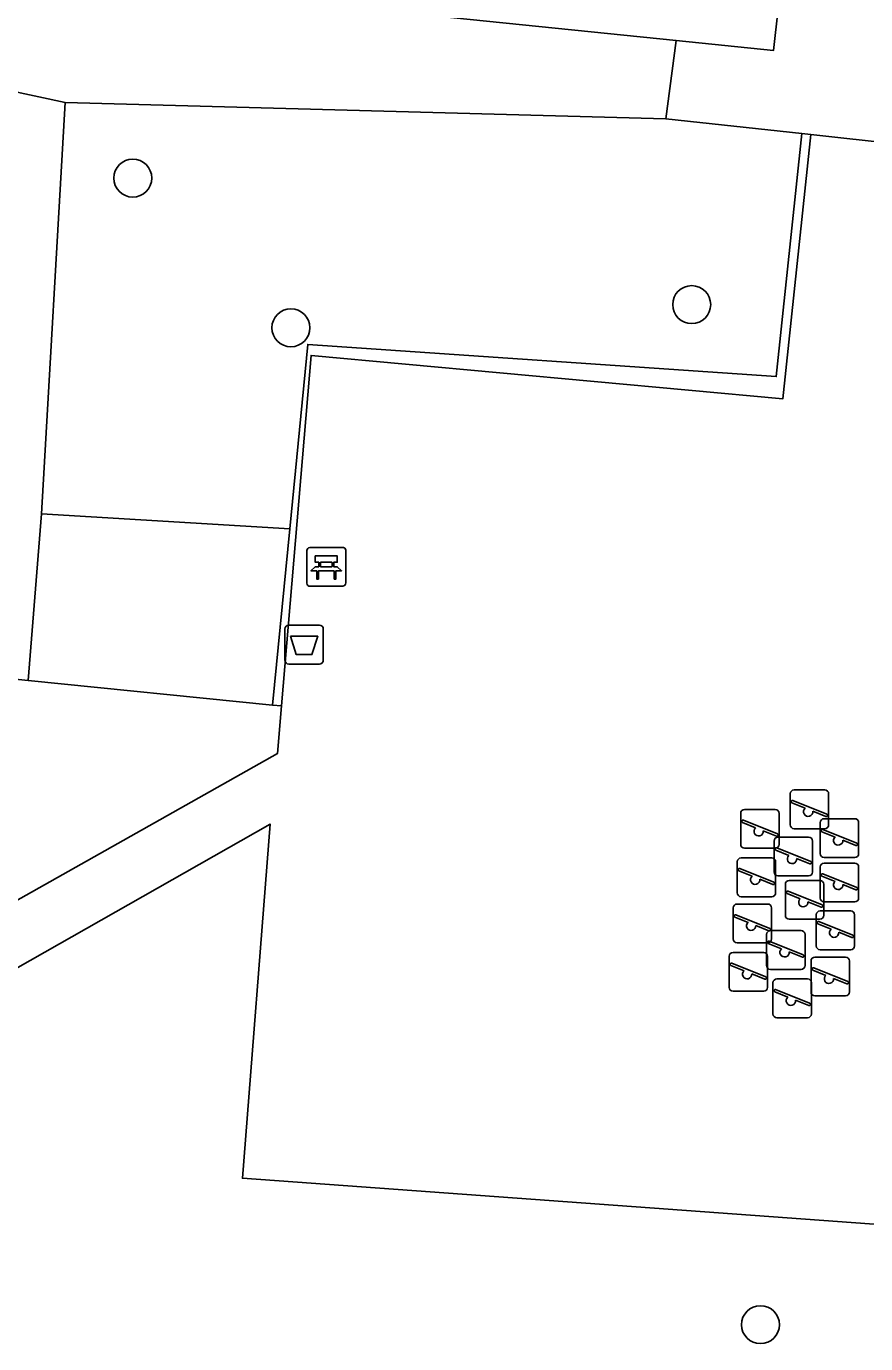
# Model space of a CAD drawing. Extents: x 162026 to 163499, y 387297 to 388169.
# Drawn here: x 162124.61 to 162146.24, y 387713.06 to 387747.01 of the extents above; entities that cross this region are included whole.
import ezdxf

# ---------------------------------------------------------------- set-up
doc = ezdxf.new("R2010")
doc.units = 0
for name, color, linetype in [('IMGEO_Afvalbak', 7, 'Continuous'), ('IMGEO_Bank', 7, 'Continuous'), ('IMGEO_Boom', 7, 'Continuous'), ('IMGEO_Groenvoorziening', 7, 'Continuous'), ('IMGEO_Haag', 7, 'Continuous'), ('IMGEO_Pand', 7, 'Continuous'), ('IMGEO_Speelvoorziening', 7, 'Continuous'), ('IMGEO_Voetpad_open', 7, 'Continuous')]:
    doc.layers.add(name, color=color, linetype=linetype)

msp = doc.modelspace()

# ---------------------------------------------------------------- linework, layer by layer
at = {"layer": 'IMGEO_Afvalbak'}
for p, q in [((162131.273, 387730.676), (162131.273, 387731.476)), ((162131.273, 387731.476), (162131.273, 387730.676)), ((162131.373, 387731.576), (162132.163, 387731.576)), ((162132.163, 387731.576), (162131.373, 387731.576)), ((162132.263, 387731.476), (162132.263, 387730.676)), ((162132.263, 387730.676), (162132.263, 387731.476)), ((162132.163, 387730.576), (162131.373, 387730.576)), ((162131.373, 387730.576), (162132.163, 387730.576))]:
    msp.add_line(p, q, dxfattribs=at)
msp.add_lwpolyline([(162131.416, 387731.29), (162132.12, 387731.29), (162131.971, 387730.82), (162131.565, 387730.82), (162131.416, 387731.29)], dxfattribs=at)
for centre, start, end in [((162131.373, 387731.476), 90, 180), ((162131.373, 387731.476), 90, 180), ((162132.163, 387731.476), 0, 90), ((162132.163, 387731.476), 360, 90), ((162131.373, 387730.676), 180, 270), ((162131.373, 387730.676), 180, 270), ((162132.163, 387730.676), 270, 0), ((162132.163, 387730.676), 270, 0)]:
    msp.add_arc(centre, 0.1, start, end, dxfattribs=at)
at = {"layer": 'IMGEO_Bank'}
for p, q in [((162131.84, 387732.656), (162131.84, 387733.497)), ((162131.84, 387733.497), (162131.84, 387732.656)), ((162131.915, 387733.581), (162132.756, 387733.581)), ((162132.756, 387733.581), (162131.915, 387733.581)), ((162132.84, 387733.506), (162132.84, 387732.665)), ((162132.84, 387732.665), (162132.84, 387733.506)), ((162132.149, 387733.087), (162132.149, 387733.193)), ((162132.193, 387733.193), (162132.193, 387733.087)), ((162132.481, 387733.199), (162132.199, 387733.199)), ((162132.199, 387733.081), (162132.481, 387733.081)), ((162132.487, 387733.087), (162132.487, 387733.193)), ((162132.531, 387733.193), (162132.531, 387733.087)), ((162132.537, 387732.979), (162132.144, 387732.979)), ((162132.765, 387732.581), (162131.924, 387732.581)), ((162131.924, 387732.581), (162132.765, 387732.581))]:
    msp.add_line(p, q, dxfattribs=at)
for points in [[(162132.087, 387732.979), (162131.945, 387732.979), (162132.057, 387733.081), (162132.143, 387733.081)], [(162132.143, 387733.199), (162132.057, 387733.199), (162132.057, 387733.36), (162132.62, 387733.36), (162132.62, 387733.199), (162132.537, 387733.199)], [(162132.537, 387733.081), (162132.62, 387733.081), (162132.732, 387732.979), (162132.593, 387732.979)], [(162132.137, 387732.972), (162132.137, 387732.765), (162132.094, 387732.765), (162132.094, 387732.972)], [(162132.587, 387732.972), (162132.587, 387732.765), (162132.543, 387732.765), (162132.543, 387732.972)]]:
    msp.add_lwpolyline(points, dxfattribs=at)
for centre, radius, start, end in [((162131.918, 387733.503), 0.0779, 92.4484, 184.2845), ((162131.918, 387733.503), 0.0779, 92.4484, 184.2845), ((162132.762, 387733.503), 0.0779, 2.4484, 94.2845), ((162132.762, 387733.503), 0.0779, 2.4484, 94.2845), ((162132.142, 387733.192), 0.00671, 2.8957, 87.1043), ((162132.142, 387733.088), 0.00671, 272.8957, 357.1043), ((162132.199, 387733.192), 0.00671, 92.8957, 177.1043), ((162132.199, 387733.088), 0.00671, 182.8957, 267.1043), ((162132.481, 387733.192), 0.00671, 2.8957, 87.1043), ((162132.481, 387733.088), 0.00671, 272.8957, 357.1043), ((162132.538, 387733.192), 0.00671, 92.8957, 177.1043), ((162132.538, 387733.088), 0.00671, 182.8957, 267.1043), ((162132.087, 387732.972), 0.00671, 2.8957, 87.1043), ((162132.144, 387732.972), 0.00671, 92.8957, 177.1043), ((162132.536, 387732.972), 0.00671, 2.8957, 87.1043), ((162132.593, 387732.972), 0.00671, 92.8957, 177.1043), ((162131.918, 387732.659), 0.0779, 182.4484, 274.2845), ((162131.918, 387732.659), 0.0779, 182.4484, 274.2845), ((162132.762, 387732.659), 0.0779, 272.4484, 4.2845), ((162132.762, 387732.659), 0.0779, 272.4484, 4.2845)]:
    msp.add_arc(centre, radius, start, end, dxfattribs=at)
at = {"layer": 'IMGEO_Boom'}
for centre in [(162127.352, 387743.097), (162141.757, 387739.837), (162131.428, 387739.24), (162143.529, 387713.552)]:
    msp.add_circle(centre, 0.489, dxfattribs=at)
at = {"layer": 'IMGEO_Groenvoorziening'}
for points in [[(162124.659, 387730.154), (162120.395, 387730.588), (162121.731, 387745.876)], [(162121.731, 387745.876), (162125.613, 387745.046)], [(162125.613, 387745.046), (162124.996, 387734.443)], [(162125.613, 387745.046), (162141.091, 387744.623)], [(162124.996, 387734.443), (162124.659, 387730.154)], [(162124.996, 387734.443), (162131.398, 387734.056)], [(162124.659, 387730.154), (162130.957, 387729.514)]]:
    msp.add_lwpolyline(points, dxfattribs=at)
at = {"layer": 'IMGEO_Haag'}
for points in [[(162144.592, 387744.242), (162143.934, 387737.983), (162131.86, 387738.809), (162131.398, 387734.056)], [(162131.398, 387734.056), (162130.957, 387729.514)], [(162130.957, 387729.514), (162131.182, 387729.497)]]:
    msp.add_lwpolyline(points, dxfattribs=at)
at = {"layer": 'IMGEO_Pand'}
for points in [[(162141.359, 387746.642), (162130.736, 387747.732), (162130.995, 387750), (162134.38, 387779.681), (162122.62, 387781.023), (162126.828, 387818.829)], [(162144.468, 387751.76), (162143.866, 387746.385), (162141.359, 387746.642)]]:
    msp.add_lwpolyline(points, dxfattribs=at)
at = {"layer": 'IMGEO_Speelvoorziening'}
for p, q in [((162144.396, 387727.332), (162145.186, 387727.332)), ((162145.186, 387727.332), (162144.396, 387727.332)), ((162144.296, 387726.432), (162144.296, 387727.232)), ((162144.296, 387727.232), (162144.296, 387726.432)), ((162144.679, 387726.86), (162144.34, 387726.997)), ((162144.365, 387727.057), (162145.241, 387726.704)), ((162145.286, 387727.232), (162145.286, 387726.432)), ((162145.286, 387726.432), (162145.286, 387727.232)), ((162143.019, 387725.927), (162143.019, 387726.727)), ((162143.019, 387726.727), (162143.019, 387725.927)), ((162143.119, 387726.827), (162143.909, 387726.827)), ((162143.909, 387726.827), (162143.119, 387726.827)), ((162144.009, 387726.727), (162144.009, 387725.927)), ((162144.009, 387725.927), (162144.009, 387726.727)), ((162145.217, 387726.644), (162144.877, 387726.781)), ((162143.402, 387726.355), (162143.063, 387726.492)), ((162143.088, 387726.552), (162143.964, 387726.199)), ((162143.94, 387726.139), (162143.6, 387726.276)), ((162145.186, 387726.332), (162144.396, 387726.332)), ((162144.396, 387726.332), (162145.186, 387726.332)), ((162145.069, 387725.69), (162145.069, 387726.49)), ((162145.069, 387726.49), (162145.069, 387725.69)), ((162145.138, 387726.315), (162146.014, 387725.962)), ((162145.169, 387726.59), (162145.959, 387726.59)), ((162145.959, 387726.59), (162145.169, 387726.59)), ((162146.059, 387726.49), (162146.059, 387725.69)), ((162146.059, 387725.69), (162146.059, 387726.49)), ((162143.88, 387725.214), (162143.88, 387726.014)), ((162143.88, 387726.014), (162143.88, 387725.214)), ((162143.98, 387726.114), (162144.77, 387726.114)), ((162144.77, 387726.114), (162143.98, 387726.114)), ((162144.87, 387726.014), (162144.87, 387725.214)), ((162144.87, 387725.214), (162144.87, 387726.014)), ((162145.452, 387726.118), (162145.113, 387726.255)), ((162145.99, 387725.902), (162145.65, 387726.039)), ((162143.909, 387725.827), (162143.119, 387725.827)), ((162143.119, 387725.827), (162143.909, 387725.827)), ((162144.263, 387725.642), (162143.924, 387725.779)), ((162143.949, 387725.839), (162144.825, 387725.486)), ((162142.93, 387724.68), (162142.93, 387725.48)), ((162142.93, 387725.48), (162142.93, 387724.68)), ((162142.999, 387725.305), (162143.875, 387724.952)), ((162143.03, 387725.58), (162143.82, 387725.58)), ((162143.82, 387725.58), (162143.03, 387725.58)), ((162143.92, 387725.48), (162143.92, 387724.68)), ((162143.92, 387724.68), (162143.92, 387725.48)), ((162144.801, 387725.426), (162144.461, 387725.563)), ((162145.069, 387724.546), (162145.069, 387725.346)), ((162145.069, 387725.346), (162145.069, 387724.546)), ((162145.959, 387725.59), (162145.169, 387725.59)), ((162145.169, 387725.59), (162145.959, 387725.59)), ((162145.169, 387725.446), (162145.959, 387725.446)), ((162145.959, 387725.446), (162145.169, 387725.446)), ((162146.059, 387725.346), (162146.059, 387724.546)), ((162146.059, 387724.546), (162146.059, 387725.346)), ((162143.313, 387725.108), (162142.974, 387725.245)), ((162143.851, 387724.892), (162143.511, 387725.029)), ((162144.77, 387725.114), (162143.98, 387725.114)), ((162143.98, 387725.114), (162144.77, 387725.114)), ((162144.27, 387725), (162145.06, 387725)), ((162145.06, 387725), (162144.27, 387725)), ((162145.452, 387724.974), (162145.113, 387725.111)), ((162145.138, 387725.171), (162146.014, 387724.818)), ((162143.82, 387724.58), (162143.03, 387724.58)), ((162143.03, 387724.58), (162143.82, 387724.58)), ((162144.17, 387724.1), (162144.17, 387724.9)), ((162144.17, 387724.9), (162144.17, 387724.1)), ((162144.553, 387724.528), (162144.214, 387724.665)), ((162144.239, 387724.725), (162145.115, 387724.372)), ((162145.16, 387724.9), (162145.16, 387724.1)), ((162145.16, 387724.1), (162145.16, 387724.9)), ((162145.99, 387724.758), (162145.65, 387724.895)), ((162142.826, 387723.491), (162142.826, 387724.291)), ((162142.826, 387724.291), (162142.826, 387723.491)), ((162142.926, 387724.391), (162143.716, 387724.391)), ((162143.716, 387724.391), (162142.926, 387724.391)), ((162143.816, 387724.291), (162143.816, 387723.491)), ((162143.816, 387723.491), (162143.816, 387724.291)), ((162145.091, 387724.312), (162144.751, 387724.449)), ((162145.959, 387724.446), (162145.169, 387724.446)), ((162145.169, 387724.446), (162145.959, 387724.446)), ((162143.209, 387723.919), (162142.87, 387724.056)), ((162142.895, 387724.116), (162143.771, 387723.763)), ((162145.06, 387724), (162144.27, 387724)), ((162144.27, 387724), (162145.06, 387724)), ((162144.965, 387723.313), (162144.965, 387724.113)), ((162144.965, 387724.113), (162144.965, 387723.313)), ((162145.034, 387723.938), (162145.91, 387723.585)), ((162145.065, 387724.213), (162145.855, 387724.213)), ((162145.855, 387724.213), (162145.065, 387724.213)), ((162145.955, 387724.113), (162145.955, 387723.313)), ((162145.955, 387723.313), (162145.955, 387724.113)), ((162143.747, 387723.703), (162143.407, 387723.84)), ((162143.687, 387722.808), (162143.687, 387723.608)), ((162143.687, 387723.608), (162143.687, 387722.808)), ((162143.787, 387723.708), (162144.577, 387723.708)), ((162144.577, 387723.708), (162143.787, 387723.708)), ((162144.677, 387723.608), (162144.677, 387722.808)), ((162144.677, 387722.808), (162144.677, 387723.608)), ((162145.348, 387723.741), (162145.009, 387723.878)), ((162145.886, 387723.525), (162145.546, 387723.662)), ((162143.716, 387723.391), (162142.926, 387723.391)), ((162142.926, 387723.391), (162143.716, 387723.391)), ((162144.07, 387723.236), (162143.731, 387723.373)), ((162143.756, 387723.433), (162144.632, 387723.08)), ((162142.722, 387722.244), (162142.722, 387723.044)), ((162142.722, 387723.044), (162142.722, 387722.244)), ((162142.822, 387723.144), (162143.612, 387723.144)), ((162143.612, 387723.144), (162142.822, 387723.144)), ((162143.712, 387723.044), (162143.712, 387722.244)), ((162143.712, 387722.244), (162143.712, 387723.044)), ((162144.608, 387723.02), (162144.268, 387723.157)), ((162144.831, 387722.125), (162144.831, 387722.925)), ((162144.831, 387722.925), (162144.831, 387722.125)), ((162144.931, 387723.025), (162145.721, 387723.025)), ((162145.721, 387723.025), (162144.931, 387723.025)), ((162145.855, 387723.213), (162145.065, 387723.213)), ((162145.065, 387723.213), (162145.855, 387723.213)), ((162145.821, 387722.925), (162145.821, 387722.125)), ((162145.821, 387722.125), (162145.821, 387722.925)), ((162143.105, 387722.672), (162142.766, 387722.809)), ((162142.791, 387722.869), (162143.667, 387722.516)), ((162143.643, 387722.456), (162143.303, 387722.593)), ((162144.577, 387722.708), (162143.787, 387722.708)), ((162143.787, 387722.708), (162144.577, 387722.708)), ((162145.214, 387722.553), (162144.875, 387722.69)), ((162144.9, 387722.75), (162145.776, 387722.397)), ((162143.851, 387721.561), (162143.851, 387722.361)), ((162143.851, 387722.361), (162143.851, 387721.561)), ((162143.951, 387722.461), (162144.741, 387722.461)), ((162144.741, 387722.461), (162143.951, 387722.461)), ((162144.841, 387722.361), (162144.841, 387721.561)), ((162144.841, 387721.561), (162144.841, 387722.361)), ((162145.752, 387722.337), (162145.412, 387722.474)), ((162143.612, 387722.144), (162142.822, 387722.144)), ((162142.822, 387722.144), (162143.612, 387722.144)), ((162144.234, 387721.989), (162143.895, 387722.126)), ((162143.92, 387722.186), (162144.796, 387721.833)), ((162144.772, 387721.773), (162144.432, 387721.91)), ((162145.721, 387722.025), (162144.931, 387722.025)), ((162144.931, 387722.025), (162145.721, 387722.025)), ((162144.741, 387721.461), (162143.951, 387721.461)), ((162143.951, 387721.461), (162144.741, 387721.461))]:
    msp.add_line(p, q, dxfattribs=at)
for centre, radius, start, end in [((162144.396, 387727.232), 0.1, 90, 180), ((162144.396, 387727.232), 0.1, 90, 180), ((162145.186, 387727.232), 0.1, 0, 90), ((162145.186, 387727.232), 0.1, 360, 90), ((162144.353, 387727.027), 0.0327, 68.078, 248.078), ((162143.119, 387726.727), 0.1, 90, 180), ((162143.119, 387726.727), 0.1, 90, 180), ((162143.909, 387726.727), 0.1, 0, 90), ((162143.909, 387726.727), 0.1, 360, 90), ((162144.758, 387726.77), 0.12, 130.9928, 5.1632), ((162145.229, 387726.674), 0.0327, 248.078, 68.078), ((162143.076, 387726.522), 0.0327, 68.078, 248.078), ((162143.481, 387726.265), 0.12, 130.9928, 5.1632), ((162144.396, 387726.432), 0.1, 180, 270), ((162144.396, 387726.432), 0.1, 180, 270), ((162145.169, 387726.49), 0.1, 90, 180), ((162145.169, 387726.49), 0.1, 90, 180), ((162145.126, 387726.285), 0.0327, 68.078, 248.078), ((162145.186, 387726.432), 0.1, 270, 0), ((162145.186, 387726.432), 0.1, 270, 0), ((162145.959, 387726.49), 0.1, 0, 90), ((162145.959, 387726.49), 0.1, 360, 90), ((162143.98, 387726.014), 0.1, 90, 180), ((162143.98, 387726.014), 0.1, 90, 180), ((162143.952, 387726.169), 0.0327, 248.078, 68.078), ((162144.77, 387726.014), 0.1, 0, 90), ((162144.77, 387726.014), 0.1, 360, 90), ((162145.531, 387726.028), 0.12, 130.9928, 5.1632), ((162146.002, 387725.932), 0.0327, 248.078, 68.078), ((162143.119, 387725.927), 0.1, 180, 270), ((162143.119, 387725.927), 0.1, 180, 270), ((162143.937, 387725.809), 0.0327, 68.078, 248.078), ((162143.909, 387725.927), 0.1, 270, 0), ((162143.909, 387725.927), 0.1, 270, 0), ((162144.342, 387725.552), 0.12, 130.9928, 5.1632), ((162145.169, 387725.69), 0.1, 180, 270), ((162145.169, 387725.69), 0.1, 180, 270), ((162145.959, 387725.69), 0.1, 270, 0), ((162145.959, 387725.69), 0.1, 270, 0), ((162143.03, 387725.48), 0.1, 90, 180), ((162143.03, 387725.48), 0.1, 90, 180), ((162142.987, 387725.275), 0.0327, 68.078, 248.078), ((162143.82, 387725.48), 0.1, 0, 90), ((162143.82, 387725.48), 0.1, 360, 90), ((162144.813, 387725.456), 0.0327, 248.078, 68.078), ((162145.169, 387725.346), 0.1, 90, 180), ((162145.169, 387725.346), 0.1, 90, 180), ((162145.959, 387725.346), 0.1, 0, 90), ((162145.959, 387725.346), 0.1, 360, 90), ((162143.392, 387725.018), 0.12, 130.9928, 5.1632), ((162143.863, 387724.922), 0.0327, 248.078, 68.078), ((162143.98, 387725.214), 0.1, 180, 270), ((162143.98, 387725.214), 0.1, 180, 270), ((162144.27, 387724.9), 0.1, 90, 180), ((162144.27, 387724.9), 0.1, 90, 180), ((162144.77, 387725.214), 0.1, 270, 0), ((162144.77, 387725.214), 0.1, 270, 0), ((162145.06, 387724.9), 0.1, 0, 90), ((162145.06, 387724.9), 0.1, 360, 90), ((162145.126, 387725.141), 0.0327, 68.078, 248.078), ((162145.531, 387724.884), 0.12, 130.9928, 5.1632), ((162143.03, 387724.68), 0.1, 180, 270), ((162143.03, 387724.68), 0.1, 180, 270), ((162143.82, 387724.68), 0.1, 270, 0), ((162143.82, 387724.68), 0.1, 270, 0), ((162144.227, 387724.695), 0.0327, 68.078, 248.078), ((162146.002, 387724.788), 0.0327, 248.078, 68.078), ((162142.926, 387724.291), 0.1, 90, 180), ((162142.926, 387724.291), 0.1, 90, 180), ((162143.716, 387724.291), 0.1, 0, 90), ((162143.716, 387724.291), 0.1, 360, 90), ((162144.632, 387724.438), 0.12, 130.9928, 5.1632), ((162145.169, 387724.546), 0.1, 180, 270), ((162145.169, 387724.546), 0.1, 180, 270), ((162145.103, 387724.342), 0.0327, 248.078, 68.078), ((162145.959, 387724.546), 0.1, 270, 0), ((162145.959, 387724.546), 0.1, 270, 0), ((162142.883, 387724.086), 0.0327, 68.078, 248.078), ((162143.288, 387723.829), 0.12, 130.9928, 5.1632), ((162144.27, 387724.1), 0.1, 180, 270), ((162144.27, 387724.1), 0.1, 180, 270), ((162145.065, 387724.113), 0.1, 90, 180), ((162145.065, 387724.113), 0.1, 90, 180), ((162145.022, 387723.908), 0.0327, 68.078, 248.078), ((162145.06, 387724.1), 0.1, 270, 0), ((162145.06, 387724.1), 0.1, 270, 0), ((162145.855, 387724.113), 0.1, 0, 90), ((162145.855, 387724.113), 0.1, 360, 90), ((162143.787, 387723.608), 0.1, 90, 180), ((162143.787, 387723.608), 0.1, 90, 180), ((162143.759, 387723.733), 0.0327, 248.078, 68.078), ((162144.577, 387723.608), 0.1, 0, 90), ((162144.577, 387723.608), 0.1, 360, 90), ((162145.427, 387723.651), 0.12, 130.9928, 5.1632), ((162145.898, 387723.555), 0.0327, 248.078, 68.078), ((162142.926, 387723.491), 0.1, 180, 270), ((162142.926, 387723.491), 0.1, 180, 270), ((162143.744, 387723.403), 0.0327, 68.078, 248.078), ((162143.716, 387723.491), 0.1, 270, 0), ((162143.716, 387723.491), 0.1, 270, 0), ((162144.149, 387723.146), 0.12, 130.9928, 5.1632), ((162145.065, 387723.313), 0.1, 180, 270), ((162145.065, 387723.313), 0.1, 180, 270), ((162145.855, 387723.313), 0.1, 270, 0), ((162145.855, 387723.313), 0.1, 270, 0), ((162142.822, 387723.044), 0.1, 90, 180), ((162142.822, 387723.044), 0.1, 90, 180), ((162143.612, 387723.044), 0.1, 0, 90), ((162143.612, 387723.044), 0.1, 360, 90), ((162144.62, 387723.05), 0.0327, 248.078, 68.078), ((162144.931, 387722.925), 0.1, 90, 180), ((162144.931, 387722.925), 0.1, 90, 180), ((162145.721, 387722.925), 0.1, 0, 90), ((162145.721, 387722.925), 0.1, 360, 90), ((162142.779, 387722.839), 0.0327, 68.078, 248.078), ((162143.184, 387722.582), 0.12, 130.9928, 5.1632), ((162143.787, 387722.808), 0.1, 180, 270), ((162143.787, 387722.808), 0.1, 180, 270), ((162144.577, 387722.808), 0.1, 270, 0), ((162144.577, 387722.808), 0.1, 270, 0), ((162144.888, 387722.72), 0.0327, 68.078, 248.078), ((162145.293, 387722.463), 0.12, 130.9928, 5.1632), ((162142.822, 387722.244), 0.1, 180, 270), ((162142.822, 387722.244), 0.1, 180, 270), ((162143.612, 387722.244), 0.1, 270, 0), ((162143.612, 387722.244), 0.1, 270, 0), ((162143.655, 387722.486), 0.0327, 248.078, 68.078), ((162143.951, 387722.361), 0.1, 90, 180), ((162143.951, 387722.361), 0.1, 90, 180), ((162144.741, 387722.361), 0.1, 0, 90), ((162144.741, 387722.361), 0.1, 360, 90), ((162145.764, 387722.367), 0.0327, 248.078, 68.078), ((162143.908, 387722.156), 0.0327, 68.078, 248.078), ((162144.313, 387721.899), 0.12, 130.9928, 5.1632), ((162144.931, 387722.125), 0.1, 180, 270), ((162144.931, 387722.125), 0.1, 180, 270), ((162145.721, 387722.125), 0.1, 270, 0), ((162145.721, 387722.125), 0.1, 270, 0), ((162143.951, 387721.561), 0.1, 180, 270), ((162143.951, 387721.561), 0.1, 180, 270), ((162144.741, 387721.561), 0.1, 270, 0), ((162144.741, 387721.561), 0.1, 270, 0), ((162144.784, 387721.803), 0.0327, 248.078, 68.078)]:
    msp.add_arc(centre, radius, start, end, dxfattribs=at)
at = {"layer": 'IMGEO_Voetpad_open'}
for points in [[(162141.359, 387746.642), (162141.091, 387744.623)], [(162141.091, 387744.623), (162144.592, 387744.242)], [(162144.823, 387744.217), (162144.109, 387737.41), (162131.948, 387738.529), (162131.182, 387729.497)], [(162144.592, 387744.242), (162144.823, 387744.217)], [(162147.078, 387743.971), (162144.823, 387744.217)], [(162131.182, 387729.497), (162131.078, 387728.269), (162109.421, 387716.064)], [(162110.18, 387714.69), (162130.893, 387726.453), (162130.18, 387717.324), (162147.281, 387716.083)]]:
    msp.add_lwpolyline(points, dxfattribs=at)

doc.saveas('drawing.dxf')
